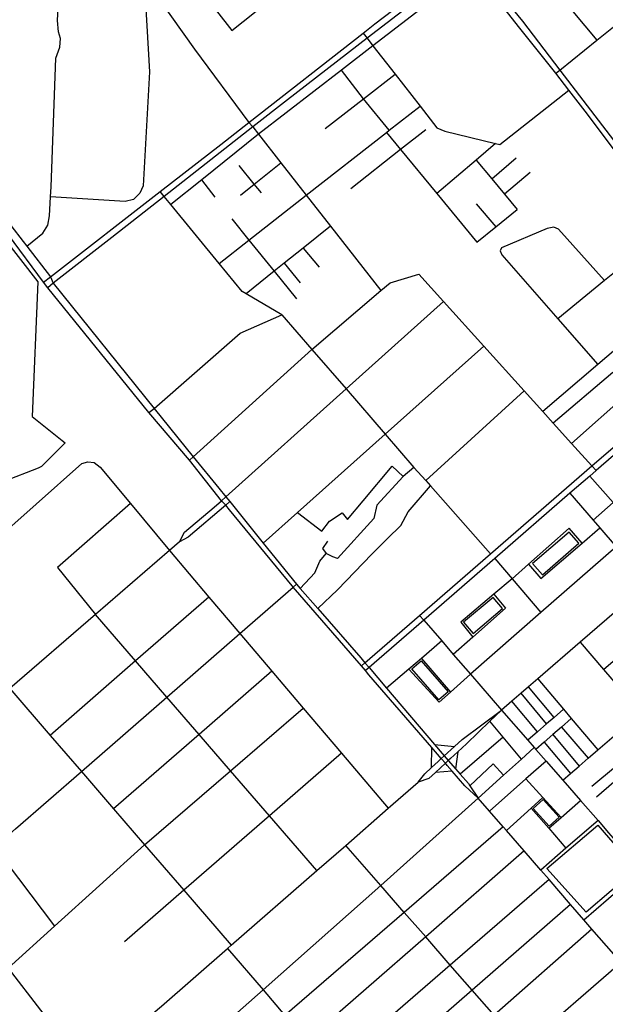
# Model space of a CAD drawing. Header units: millimetres. Extents: x 664923 to 767831, y 3118803 to 3207600.
# Tile 302 of 422: x 727454 to 728402, y 3164833 to 3166427. Entities that reach past the tile are written whole.
import ezdxf

# ---------------------------------------------------------------- set-up
doc = ezdxf.new("R2010")
doc.units = ezdxf.units.MM
for name, color, linetype in [('parks', 8, 'Continuous'), ('roads_2', 2, 'Continuous'), ('roads_3', 3, 'Continuous')]:
    doc.layers.add(name, color=color, linetype=linetype)

msp = doc.modelspace()

# ---------------------------------------------------------------- linework, layer by layer
at = {"layer": 'parks'}
for points in [[(727183.29, 3165899.51), (727281.85, 3165969.53), (727292.65, 3165954.08), (727319.56, 3165972.88), (727310.34, 3165988.35), (727427.75, 3166074.91), (727483.73, 3166002.61), (727474.61, 3165784.72), (727523.4, 3165745.62), (727528.14, 3165742.07), (727489.95, 3165703.41), (727484.16, 3165700.71), (727428.68, 3165679.56), (727301.42, 3165642.58), (727183.29, 3165899.51)], [(728343.39, 3165597.6), (728284.42, 3165546.75), (728300.32, 3165528.5), (728359.3, 3165579.35), (728343.39, 3165597.6)], [(728220.6, 3165491.91), (728172.76, 3165451.58), (728188.19, 3165433.45), (728236.03, 3165473.78), (728220.6, 3165491.91)], [(728089.09, 3165376.18), (728104.12, 3165389.21), (728147.94, 3165339.23), (728132.92, 3165326.19), (728089.09, 3165376.18)], [(728285.25, 3165150.16), (728301.65, 3165164.87), (728327.51, 3165136.3), (728311.11, 3165121.6), (728285.25, 3165150.16)], [(728307.41, 3165053.01), (728389.81, 3165123.47), (728451.88, 3165051.63), (728371.19, 3164982.42), (728307.41, 3165053.01)]]:
    msp.add_lwpolyline(points, close=True, dxfattribs=at)
at = {"layer": 'roads_2'}
for points in [[(727493.14, 3166001.94), (727504.19, 3166010.53), (727681.92, 3166148.58), (727780.2, 3166224.91), (727825.37, 3166260.26), (728010.21, 3166404.95), (728029.08, 3166419.72), (728172.4, 3166529.25), (728179.28, 3166534.52), (728282.57, 3166613.48), (728397.92, 3166703.44), (728427.93, 3166726.86), (728450.5, 3166747.58), (728468.19, 3166769.82), (728480.49, 3166785.3), (728577.39, 3166920), (728603.16, 3166955.82), (728624.78, 3166985.87), (728808.27, 3167237.27), (728826.8, 3167266.46), (728842.53, 3167291.26), (728909.91, 3167438), (728919.71, 3167474.12), (728923.57, 3167609.1)], [(728933.69, 3167607.42), (728932.15, 3167488.01), (728931.98, 3167474.85), (728921.58, 3167433.51), (728853.78, 3167289.66), (728836.58, 3167261.75), (728818.16, 3167231.84), (728639.74, 3166988.13), (728612.97, 3166951.18), (728586.01, 3166913.94), (728476.91, 3166763.31), (728462.22, 3166743.02), (728423.21, 3166711.4), (728405.63, 3166697.72), (728204.01, 3166540.88), (728185.58, 3166526.67), (728178.7, 3166521.37), (728016.78, 3166396.53), (727887.76, 3166297.06), (727831.83, 3166253.19), (727688.39, 3166140.7), (727603.53, 3166074.14), (727508.83, 3166000.38), (727499.77, 3165993.02)], [(727593.88, 3167082.94), (727619.35, 3167071.99), (727654.6, 3167049.84), (727677.78, 3167035.27), (727705.77, 3167017.1), (727829.64, 3166936.62), (727907.98, 3166878.48), (727928.58, 3166860.24), (728002.17, 3166767.51), (728045.92, 3166705.53), (728076.04, 3166663.15), (728080.42, 3166656.99), (728151.67, 3166568.92), (728179.28, 3166534.52), (728185.58, 3166526.67), (728195.3, 3166514.55), (728227.75, 3166474.11), (728267.89, 3166424.07), (728328.53, 3166345.14), (728435.01, 3166206.53), (728452.14, 3166183.73), (728469.51, 3166158.16)], [(728469.51, 3166158.16), (728445.67, 3166179.14), (728429.74, 3166198.41), (728369.51, 3166278.53), (728343.19, 3166312.5), (728321.98, 3166339.88), (728263.7, 3166413.06), (728188.4, 3166509.25), (728178.7, 3166521.37), (728172.4, 3166529.25), (728144.65, 3166563.93), (728073, 3166653.15), (728015.55, 3166735.19), (728004.95, 3166748.68), (727978.07, 3166782.93), (727920.04, 3166856.2), (727902.87, 3166871.52), (727826.25, 3166927.64), (727810.39, 3166937.94), (727741.22, 3166982.85), (727697.72, 3167011.41), (727651.2, 3167041.94), (727612.13, 3167067.6), (727593.88, 3167082.94)], [(727705.77, 3167017.1), (727697.72, 3167011.41), (727590.12, 3166935.28), (727545.12, 3166898.28), (727540.03, 3166887.49), (727539.87, 3166875.49), (727544.49, 3166848.83), (727565.98, 3166750.61), (727578.53, 3166693.26), (727604.79, 3166582.27), (727613.44, 3166561.75), (727660.13, 3166487.78), (727737.13, 3166379.19), (727825.37, 3166260.26)], [(728007.74, 3165380.86), (728013.19, 3165386), (728101.6, 3165462.7), (728216.54, 3165562.42), (728380.32, 3165704.51), (728448.62, 3165763.78), (728472.49, 3165784.49), (728626.01, 3165917.69), (728659.12, 3165946.42), (728666.35, 3165952.68), (728681.01, 3165958.94)], [(728681.01, 3165958.94), (728673.05, 3165944.93), (728665.92, 3165938.75), (728632.17, 3165909.46), (728455.47, 3165756.19), (728387.16, 3165696.93), (728376.84, 3165687.97), (728344.97, 3165660.33), (728223.31, 3165554.8), (728108.25, 3165455.01), (728028, 3165385.4), (728019.86, 3165378.35), (728013.89, 3165373.38)], [(728838.68, 3165831.55), (728791.96, 3165791.95), (728756.62, 3165759.97), (728585.42, 3165612.37), (728361.33, 3165419.19), (728292.84, 3165360.15), (728277.91, 3165347.28), (728266.07, 3165337.08), (728250.7, 3165323.83), (728234.19, 3165309.59)], [(727713.23, 3165581.62), (727721.26, 3165597.17), (727769.43, 3165637.74), (727781.18, 3165648.34), (727787.85, 3165654.51)], [(727794.53, 3165646.82), (727788.05, 3165640.96), (727727.1, 3165589.44), (727713.23, 3165581.62)], [(727713.23, 3165581.62), (727696.84, 3165567.48), (727577.1, 3165464.22), (727438.48, 3165344.68), (727229.88, 3165164.79)], [(728234.19, 3165309.59), (728215.38, 3165291.41), (728177.69, 3165254.97), (728163.75, 3165242.13), (728151.56, 3165230.92), (728148.1, 3165227.74), (728143.35, 3165223.36), (728127.09, 3165208.42), (728116.64, 3165198.8), (728099.48, 3165193.12)], [(728099.48, 3165193.12), (728110.04, 3165206.35), (728121.06, 3165216.51), (728131.54, 3165226.18), (728136.76, 3165231), (728141.46, 3165235.33), (728158.08, 3165250.65), (728170.47, 3165262.08), (728234.19, 3165309.59)], [(727159.29, 3165255.44), (727169.71, 3165241.82), (727229.88, 3165164.79), (727289.94, 3165084.11), (727304.68, 3165064.75), (727337.67, 3165021.4), (727360.67, 3164991.18), (727436.05, 3164892.1), (727487.95, 3164823.91), (727562.54, 3164725.89)], [(728125.8, 3165253.76), (728158.08, 3165250.65)], [(728121.06, 3165216.51), (728121.21, 3165249.01)], [(728163.75, 3165242.13), (728159.67, 3165214.48)], [(728154.44, 3165210.52), (728127.09, 3165208.42)], [(727211.53, 3164418.45), (727260.51, 3164461.18), (727328.46, 3164520.46), (727378.85, 3164564.41), (727489.29, 3164660.76), (727562.54, 3164725.89), (727677.44, 3164824.91), (727683.86, 3164830.5), (727790.83, 3164923.83), (727796.68, 3164928.93), (727935.26, 3165049.83), (727982.04, 3165090.65), (728051.01, 3165150.82), (728099.48, 3165193.12)]]:
    msp.add_lwpolyline(points, dxfattribs=at)
at = {"layer": 'roads_3'}
for points in [[(728321.98, 3166339.88), (728328.53, 3166345.14), (728388.49, 3166393.31), (728447.76, 3166440.92), (728608.46, 3166561.33), (728630.9, 3166583.02), (728664.3, 3166629.55), (728702.44, 3166681.1), (728775.86, 3166780.34)], [(727709.67, 3166522.44), (727798.01, 3166409.2), (727873.72, 3166470.21), (728032.08, 3166593.13), (727944.54, 3166705)], [(728195.3, 3166514.55), (728188.4, 3166509.25), (728026.11, 3166384.58), (727975.28, 3166345.23), (727841.04, 3166241.39)], [(728284.18, 3166517.75), (728349.37, 3166439.98), (728388.49, 3166393.31)], [(727466.12, 3166060.1), (727491.84, 3166081.2), (727500.02, 3166094.05), (727502.54, 3166109.01), (727504.49, 3166139.76), (727505.56, 3166156.43), (727513.13, 3166364.48), (727519.54, 3166382.13), (727520.58, 3166396.13), (727517.35, 3166407.26), (727515.7, 3166425.13), (727519.72, 3166507.44)], [(727658.14, 3166454.19), (727664.43, 3166342.44), (727654.16, 3166157.83), (727648.96, 3166145.99), (727638.47, 3166135.89), (727625.23, 3166132.65), (727504.49, 3166139.76)], [(728010.21, 3166404.95), (728016.78, 3166396.53), (728026.11, 3166384.58), (728062.28, 3166338.23), (728102.53, 3166286.68), (728129.66, 3166251.9), (728142.23, 3166246.35), (728224.23, 3166226.37), (728231.45, 3166224.62), (728343.19, 3166312.5)], [(727948.65, 3166250.75), (728011.08, 3166298.81), (728062.28, 3166338.23)], [(728052.38, 3166247.64), (728011.08, 3166298.81), (727975.28, 3166345.23)], [(727917.88, 3166142.96), (728047.87, 3166244.13), (728052.38, 3166247.64), (728102.53, 3166286.68)], [(727825.37, 3166260.26), (727831.83, 3166253.19), (727841.04, 3166241.39), (727877.29, 3166194.96), (727917.88, 3166142.96), (727957.28, 3166092.48), (728038.71, 3165988.18)], [(727841.04, 3166241.39), (727748.97, 3166167.31), (727699.03, 3166127.72)], [(728111.71, 3166248.38), (728070.9, 3166216.35), (727990.29, 3166153.08)], [(728047.87, 3166244.13), (728070.9, 3166216.35), (728129.63, 3166145.37), (728193.99, 3166066.46)], [(728224.23, 3166226.37), (728192.95, 3166199.6), (728129.63, 3166145.37)], [(727845.52, 3166146.4), (727834.15, 3166160.39), (727809.66, 3166190.53)], [(727811.93, 3166142.57), (727834.15, 3166160.39), (727877.29, 3166194.96)], [(728192.95, 3166199.6), (728218.39, 3166169.06), (728239.12, 3166144.18), (728259.75, 3166119.43)], [(728218.39, 3166169.06), (728258.09, 3166202.86)], [(728280.48, 3166179.24), (728239.12, 3166144.18)], [(727770.9, 3166139.4), (727748.97, 3166167.31)], [(727878.64, 3165949.28), (727820.91, 3165983.23), (727814.42, 3165987.05), (727777.5, 3166032.06), (727699.03, 3166127.72), (727688.39, 3166140.7), (727681.92, 3166148.58)], [(727777.5, 3166032.06), (727825.5, 3166069.98), (727917.88, 3166142.96)], [(728193.38, 3166128.88), (728225.19, 3166091.6)], [(728193.99, 3166066.46), (728225.19, 3166091.6), (728259.75, 3166119.43)], [(727797.83, 3166104.33), (727825.5, 3166069.98), (727866.17, 3166019.49), (727902.67, 3165974.79)], [(728519.3, 3166099.69), (728400.89, 3166004.37), (728325.19, 3165942.71)], [(727440.32, 3166093.78), (727460.33, 3166067.64), (727466.12, 3166060.1), (727504.19, 3166010.53), (727508.83, 3166000.38), (727671.85, 3165797.72), (727735.44, 3165719.4), (727776.82, 3165668.4), (727787.85, 3165654.51), (727794.53, 3165646.82), (727848.57, 3165579.84), (727902.22, 3165513.35), (727908.27, 3165506.44), (727936.69, 3165473.92), (728006.5, 3165394.05), (728013.19, 3165386), (728019.86, 3165378.35), (728048.3, 3165344.91), (728125.8, 3165253.76), (728138.15, 3165239.23), (728141.46, 3165235.33), (728148.1, 3165227.74), (728159.67, 3165214.48), (728167.43, 3165205.59), (728180.53, 3165190.59), (728182.79, 3165187.21), (728196.33, 3165166.96)], [(727957.28, 3166092.48), (727913.07, 3166057.06), (727882.52, 3166032.58), (727866.17, 3166019.49), (727820.91, 3165983.23)], [(728400.89, 3166004.37), (728326.48, 3166087.81), (728318.79, 3166090.77), (728308.28, 3166089.01), (728233.94, 3166057.42), (728232.02, 3166052.7), (728234.6, 3166046), (728325.19, 3165942.71), (728390.13, 3165868.67)], [(728196.33, 3165166.96), (728174.91, 3165186.84), (728154.44, 3165210.52), (728146.27, 3165219.97), (728143.35, 3165223.36), (728136.76, 3165231), (728121.21, 3165249.01), (728019.67, 3165366.69), (728013.89, 3165373.38), (728007.74, 3165380.86), (727896.83, 3165508.65), (727895.27, 3165510.43), (727794.23, 3165633.77), (727788.05, 3165640.96), (727781.18, 3165648.34), (727729.18, 3165713.74), (727663.31, 3165790.79), (727499.77, 3165993.02), (727493.14, 3166001.94), (727436.3, 3166078.47)], [(727913.07, 3166057.06), (727939.3, 3166026.13)], [(727882.52, 3166032.58), (727908.52, 3166001.01)], [(727729.18, 3165713.74), (727735.44, 3165719.4), (727927.42, 3165892.91), (728038.71, 3165988.18), (728053.75, 3166001.06), (728100.37, 3166015.04)], [(728387.16, 3165696.93), (728380.32, 3165704.51), (728347.42, 3165741.01), (728317.99, 3165773.66), (728300.81, 3165792.71), (728270.87, 3165825.93), (728205.72, 3165898.19), (728140.48, 3165970.55), (728100.37, 3166015.04)], [(728580.16, 3166030.57), (728390.13, 3165868.67), (728300.81, 3165792.71)], [(728140.48, 3165970.55), (727982.64, 3165829.09), (727787.85, 3165654.51)], [(727663.31, 3165790.79), (727671.85, 3165797.72), (727811.5, 3165919.67), (727878.64, 3165949.28)], [(727878.64, 3165949.28), (727927.42, 3165892.91), (727982.64, 3165829.09), (728046.02, 3165755.84), (728092.41, 3165702.24), (728111.46, 3165680.79), (728119.15, 3165672.11), (728216.54, 3165562.42)], [(728205.72, 3165898.19), (728046.02, 3165755.84), (727904.06, 3165629.3), (727848.57, 3165579.84)], [(728739.48, 3165853.07), (728706.78, 3165824.49), (728663.02, 3165786.23), (728628.17, 3165755.76), (728531.9, 3165671.61), (728419.65, 3165573.49), (728298.05, 3165467.2), (728184.02, 3165367.52), (728151.42, 3165338.74), (728133.09, 3165322.56)], [(728414.39, 3165855.53), (728317.99, 3165773.66)], [(728270.87, 3165825.93), (728111.46, 3165680.79)], [(728347.42, 3165741.01), (728438.62, 3165821.66), (728472.49, 3165784.49)], [(727107.7, 3165312.8), (727113.25, 3165317.7), (727190.11, 3165385.64), (727312.39, 3165493.74), (727406.43, 3165576.87), (727555.28, 3165708.46), (727564.49, 3165710.95), (727575.06, 3165710.07), (727584.87, 3165702.61), (727633.81, 3165643.54), (727696.84, 3165567.48)], [(727904.06, 3165629.3), (727943.31, 3165599.19), (727955.62, 3165615.47), (727976.05, 3165628.43), (727984.68, 3165617.79), (728010.03, 3165647.93), (728056.97, 3165704.31), (728075.19, 3165687.22)], [(728092.41, 3165702.24), (728075.19, 3165687.22), (728032.61, 3165641.04), (728027.77, 3165619.33), (727968.72, 3165555.03), (727960.96, 3165557.32), (727950.68, 3165563.05)], [(728376.84, 3165687.97), (728414.69, 3165645.56), (728382.28, 3165616.93)], [(727936.69, 3165473.92), (727968.98, 3165504.18), (728024.29, 3165561.93), (728049.55, 3165586.95), (728071.06, 3165608.08), (728083.22, 3165630.12), (728119.15, 3165672.11)], [(728344.97, 3165660.33), (728382.28, 3165616.93), (728393.15, 3165604.31), (728419.65, 3165573.49)], [(727633.81, 3165643.54), (727515.76, 3165540.26), (727577.1, 3165464.22)], [(728364.65, 3165579.7), (728343.45, 3165603.83), (728277.65, 3165545.49), (728251.24, 3165522.06), (728221.99, 3165497.16), (728168.6, 3165451.68), (728187.79, 3165427.58)], [(728298.05, 3165522.2), (728364.65, 3165579.7), (728393.15, 3165604.31)], [(727952.75, 3165582.98), (727944.22, 3165570.95), (727950.68, 3165563.05)], [(727696.84, 3165567.48), (727760.76, 3165492.28), (727810.67, 3165433.57), (727862.72, 3165372.34), (727913.31, 3165312.82), (727975.37, 3165239.8), (728051.01, 3165150.82)], [(727908.27, 3165506.44), (727932.01, 3165531.64), (727940.41, 3165550.3), (727950.68, 3165563.05)], [(728223.31, 3165554.8), (728251.24, 3165522.06), (728298.05, 3165467.2)], [(728277.65, 3165545.49), (728298.05, 3165522.2)], [(728399.08, 3165375.36), (728583.86, 3165533.95)], [(727337.67, 3165021.4), (727413.89, 3165087.82), (727447.68, 3165117.26), (727554.34, 3165210.2), (727692.55, 3165330.64), (727810.67, 3165433.57), (727896.83, 3165508.65), (727902.22, 3165513.35)], [(727760.76, 3165492.28), (727642.14, 3165388.96), (727503.99, 3165268.65)], [(728221.99, 3165497.16), (728240.78, 3165474.34), (728187.79, 3165427.58), (728156.18, 3165399.68)], [(728333.35, 3165195.98), (728346.05, 3165206.96), (728359.75, 3165218.81), (728374.5, 3165231.59), (728390.13, 3165245.11), (728427.57, 3165277.51), (728459.54, 3165305.16), (728501.22, 3165341.24), (728529.07, 3165365.34), (728556.93, 3165389.45), (728643.66, 3165464.5), (728682.9, 3165498.45)], [(727935.26, 3165049.83), (727858.71, 3165138.4), (727795.6, 3165211.42), (727744.94, 3165270.03), (727692.55, 3165330.64), (727642.14, 3165388.96), (727577.1, 3165464.22)], [(728101.6, 3165462.7), (728108.25, 3165455.01), (728137.42, 3165421.33), (728156.18, 3165399.68), (728184.02, 3165367.52), (728234.19, 3165309.59)], [(728387.8, 3165169.13), (728464.13, 3165235.19), (728509.61, 3165274.56), (728536.79, 3165298.09), (728566.2, 3165323.54), (728607.97, 3165359.7), (728640.51, 3165387.86), (728719.23, 3165456)], [(728137.42, 3165421.33), (728104.66, 3165393.24), (728084.28, 3165375.75), (728048.3, 3165344.91)], [(728361.33, 3165419.19), (728399.08, 3165375.36), (728412.88, 3165359.34), (728444.8, 3165322.28), (728459.54, 3165305.16)], [(728104.66, 3165393.24), (728151.42, 3165338.74)], [(727862.72, 3165372.34), (727744.94, 3165270.03), (727606.43, 3165149.74)], [(728084.28, 3165375.75), (728133.09, 3165322.56)], [(728319.13, 3165297.78), (728277.91, 3165347.28)], [(728292.84, 3165360.15), (728334.37, 3165311.05), (728347.09, 3165296.02), (728390.13, 3165245.11)], [(728367.43, 3164970.32), (728407.07, 3165004.46), (728460.41, 3165050.42), (728554.39, 3165131.37), (728570.09, 3165144.9), (728574.6, 3165148.79), (728585.25, 3165157.97), (728600.5, 3165171.09), (728645.92, 3165210.23), (728732.08, 3165284.45), (728783.3, 3165328.59), (728809.18, 3165350.87)], [(727438.48, 3165344.68), (727503.99, 3165268.65), (727554.34, 3165210.2), (727606.43, 3165149.74), (727656.5, 3165091.63), (727720.05, 3165017.87), (727796.68, 3164928.93)], [(728307.06, 3165287.26), (728266.07, 3165337.08)], [(728292.16, 3165274.31), (728250.7, 3165323.83)], [(727436.05, 3164892.1), (727510.94, 3164959.88), (727656.5, 3165091.63), (727795.6, 3165211.42), (727913.31, 3165312.82)], [(728234.19, 3165309.59), (728276.72, 3165260.87), (728287.17, 3165248.89), (728289.74, 3165245.94), (728306.4, 3165226.85), (728333.35, 3165195.98), (728361.86, 3165163.32), (728390.37, 3165130.66), (728407.5, 3165111.02), (728460.41, 3165050.42), (728480.02, 3165027.69), (728505.61, 3164998.06), (728533.26, 3164966.03), (728536.64, 3164962.11), (728576.71, 3164915.7)], [(728334.37, 3165311.05), (728319.13, 3165297.78), (728307.06, 3165287.26), (728292.16, 3165274.31), (728276.72, 3165260.87)], [(728527.93, 3165308.85), (728453.87, 3165247.07), (728380.51, 3165185.89)], [(728266.47, 3165230.22), (728236.68, 3165265.9), (728215.38, 3165291.41)], [(728347.09, 3165296.02), (728331.19, 3165282.14), (728317.29, 3165270), (728303.31, 3165257.8), (728289.74, 3165245.94)], [(728331.19, 3165282.14), (728374.5, 3165231.59)], [(728317.29, 3165270), (728359.75, 3165218.81)], [(728236.68, 3165265.9), (728167.43, 3165205.59)], [(728303.31, 3165257.8), (728346.05, 3165206.96)], [(727975.37, 3165239.8), (727858.71, 3165138.4), (727720.05, 3165017.87), (727624.22, 3164934.59)], [(728287.17, 3165248.89), (728266.47, 3165230.22), (728237.55, 3165204.15), (728196.33, 3165166.96)], [(728182.79, 3165187.21), (728220.66, 3165222.67), (728237.55, 3165204.15)], [(728306.4, 3165226.85), (728273.65, 3165198.03), (728214.62, 3165146.09)], [(728330.67, 3165135.84), (728301.18, 3165168.01), (728273.65, 3165198.03)], [(727736.21, 3164757.33), (727742.44, 3164762.86), (727848.29, 3164856.6), (728038.99, 3165025.49), (728196.33, 3165166.96)], [(728430.96, 3164897.16), (728427.72, 3164900.88), (728380.51, 3164955.25), (728367.43, 3164970.32), (728345.95, 3164995.05), (728311.05, 3165035.25), (728297.65, 3165050.69), (728270.74, 3165081.69), (728242.28, 3165114.46), (728237.12, 3165120.39), (728214.62, 3165146.09), (728196.33, 3165166.96)], [(728301.18, 3165168.01), (728282.34, 3165150.88), (728242.28, 3165114.46)], [(728310.62, 3165118.19), (728330.67, 3165135.84), (728361.86, 3165163.32)], [(728282.34, 3165150.88), (728310.62, 3165118.19), (728338.52, 3165085.95)], [(728390.37, 3165130.66), (728338.52, 3165085.95), (728297.65, 3165050.69)], [(728237.12, 3165120.39), (728076.89, 3164982.13), (727883.56, 3164815.33), (727776.79, 3164723.2), (727770.56, 3164717.83)], [(727413.89, 3165087.82), (727510.94, 3164959.88)], [(728270.74, 3165081.69), (728111.44, 3164942.61), (727918.64, 3164774.29)], [(728326.45, 3164696.65), (728268.65, 3164762.76), (728222.17, 3164815.94), (728186.81, 3164856.39), (728151.31, 3164897), (728111.44, 3164942.61), (728076.89, 3164982.13), (728038.99, 3165025.49), (727982.04, 3165090.65)], [(728311.05, 3165035.25), (728151.31, 3164897), (727957.28, 3164729.1), (727851.19, 3164637.29)], [(728345.95, 3164995.05), (728186.81, 3164856.39), (727992.89, 3164687.43), (727887.38, 3164595.51)], [(728380.51, 3164955.25), (728222.17, 3164815.94), (728028.61, 3164645.64), (727923.82, 3164553.44)], [(727790.83, 3164923.83), (727848.29, 3164856.6), (727883.56, 3164815.33), (727918.64, 3164774.29), (727957.28, 3164729.1), (727992.89, 3164687.43), (728028.61, 3164645.64), (728073.42, 3164593.24), (728130.98, 3164525.92)], [(728427.72, 3164900.88), (728268.65, 3164762.76), (728073.42, 3164593.24)]]:
    msp.add_lwpolyline(points, dxfattribs=at)

doc.saveas('drawing.dxf')
